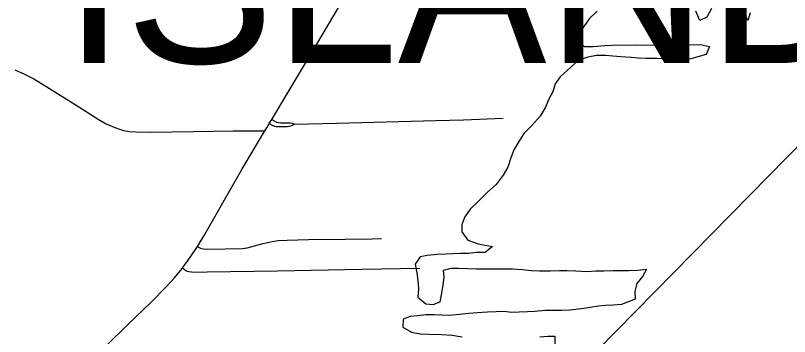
# Model space of a CAD drawing. Extents: x 0 to 34, y 0 to 22.
# Drawn here: x 6.2117 to 6.6076, y 19.7044 to 19.8685 of the extents above; entities that cross this region are included whole.
import ezdxf

# ---------------------------------------------------------------- set-up
doc = ezdxf.new("R2010")
doc.units = 0
for name, color, linetype in [('GM_X_Corporation', 7, 'Continuous'), ('GM_X_Minor_River', 7, 'Continuous'), ('GM_X_State_Route', 7, 'Continuous'), ('GM_X_Township_Road', 7, 'Continuous'), ('GM_X_Township_Text', 7, 'Continuous')]:
    doc.layers.add(name, color=color, linetype=linetype)

msp = doc.modelspace()

# ---------------------------------------------------------------- linework, layer by layer
at = {"layer": 'GM_X_Corporation'}
msp.add_lwpolyline([(6.02093, 18.98289), (6.47248, 19.23007), (6.55287, 19.2304), (6.5506, 19.34193), (6.52687, 19.36184), (6.5229, 19.4692), (6.42525, 19.4768), (6.41702, 19.54004), (6.41272, 19.59919), (6.66443, 19.85526), (6.74265, 19.90025)], dxfattribs=at)
at = {"layer": 'GM_X_Minor_River'}
for points in [[(6.50914, 19.87065), (6.50517, 19.86683), (6.50235, 19.86282), (6.49971, 19.8592), (6.49916, 19.85539), (6.50278, 19.85255), (6.50714, 19.85257), (6.51303, 19.85317), (6.51663, 19.85338), (6.52878, 19.85344), (6.53353, 19.85327), (6.53827, 19.85348), (6.562, 19.85359), (6.56656, 19.85266), (6.56488, 19.84847), (6.5571, 19.84634), (6.5516, 19.84575), (6.54742, 19.84592), (6.54363, 19.84628), (6.53964, 19.84645), (6.53432, 19.84643), (6.53015, 19.8466), (6.52654, 19.84696), (6.52122, 19.84732), (6.51723, 19.84768), (6.51362, 19.84804), (6.50888, 19.84802), (6.50433, 19.84724), (6.49959, 19.84569), (6.49562, 19.84187), (6.49033, 19.83709), (6.48769, 19.83347), (6.48657, 19.82947), (6.4845, 19.82566), (6.48263, 19.82127), (6.47999, 19.81708), (6.47584, 19.8123), (6.47169, 19.8081), (6.46905, 19.8041), (6.4666, 19.7999), (6.46511, 19.79571), (6.46342, 19.79095), (6.46117, 19.78695), (6.45758, 19.78218), (6.45305, 19.77816), (6.44814, 19.77319), (6.44417, 19.76956), (6.44154, 19.76556), (6.44004, 19.76175), (6.44006, 19.75795), (6.44312, 19.75359), (6.44825, 19.75171), (6.45186, 19.75116), (6.45566, 19.75041), (6.45188, 19.74735), (6.44751, 19.74733), (6.44334, 19.74693), (6.43935, 19.74691), (6.43176, 19.7465), (6.42759, 19.74629)], [(6.5676, 19.87206), (6.56535, 19.86768), (6.56175, 19.86595), (6.55963, 19.8707)], [(6.58736, 19.86987), (6.58624, 19.86588), (6.58451, 19.86986)], [(6.42759, 19.74629), (6.42227, 19.74588), (6.41867, 19.7451), (6.41603, 19.74148), (6.417, 19.73692), (6.4174, 19.73312), (6.41781, 19.72875), (6.41745, 19.72456), (6.42164, 19.72116), (6.42525, 19.7208), (6.42885, 19.72215), (6.42959, 19.72576), (6.43051, 19.7309), (6.43088, 19.7347), (6.43067, 19.73832), (6.43446, 19.73928), (6.43825, 19.7393), (6.443, 19.73914), (6.44756, 19.73897), (6.46597, 19.73905), (6.47091, 19.7387), (6.47566, 19.73815), (6.47964, 19.73798), (6.48515, 19.738), (6.48989, 19.73822), (6.49369, 19.73823), (6.49825, 19.73807), (6.50394, 19.73771), (6.5085, 19.73792), (6.51268, 19.73794), (6.51742, 19.73816), (6.52539, 19.73819), (6.52995, 19.73841), (6.5345, 19.73881), (6.53243, 19.73518), (6.52941, 19.73156), (6.52849, 19.72737), (6.5287, 19.72357), (6.52169, 19.72087), (6.51732, 19.72047), (6.51353, 19.72027), (6.50992, 19.71987), (6.50556, 19.71928), (6.5012, 19.7185), (6.49513, 19.7179), (6.49114, 19.71769), (6.4826, 19.71765), (6.47728, 19.71724), (6.47349, 19.71703), (6.46931, 19.71682), (6.46552, 19.71662), (6.46153, 19.71717), (6.45754, 19.71696), (6.45318, 19.71694), (6.44786, 19.71653), (6.4435, 19.71613), (6.43876, 19.71573), (6.43344, 19.71513), (6.42946, 19.7153), (6.42585, 19.71548), (6.42148, 19.71546), (6.41731, 19.71506), (6.41351, 19.71466), (6.40991, 19.71331), (6.40975, 19.70913), (6.41431, 19.70668), (6.41869, 19.70575), (6.42324, 19.70558), (6.4297, 19.70542), (6.43501, 19.70506), (6.44014, 19.70433)], [(6.47982, 19.70432), (6.48399, 19.70453), (6.4876, 19.70455), (6.48762, 19.70018)]]:
    msp.add_lwpolyline(points, dxfattribs=at)
at = {"layer": 'GM_X_State_Route'}
msp.add_lwpolyline([(6.20407, 19.64685), (6.2155, 19.65804), (6.24108, 19.683), (6.25859, 19.70013), (6.26884, 19.71017), (6.28115, 19.72204), (6.28876, 19.72983), (6.29297, 19.73443), (6.29696, 19.73923), (6.29716, 19.73951), (6.29975, 19.74299), (6.30411, 19.74945), (6.30473, 19.75045), (6.3082, 19.75608), (6.32754, 19.78977), (6.33927, 19.80955), (6.34022, 19.81115), (6.34149, 19.81326), (6.34272, 19.8153), (6.36583, 19.85377), (6.38322, 19.88321)], dxfattribs=at)
at = {"layer": 'GM_X_Township_Road'}
for points in [[(6.21136, 19.84076), (6.21558, 19.83887), (6.22108, 19.83602), (6.22776, 19.83208), (6.24223, 19.82298), (6.25405, 19.81547), (6.25814, 19.81315), (6.26243, 19.81122), (6.2654, 19.81016), (6.26693, 19.80977), (6.27005, 19.80927), (6.27318, 19.80903), (6.28098, 19.80888), (6.30275, 19.80922), (6.32296, 19.80956), (6.33227, 19.80955), (6.33927, 19.80955)], [(6.34149, 19.81326), (6.34301, 19.81244), (6.34414, 19.81197), (6.345, 19.81174), (6.34613, 19.81172), (6.35068, 19.81174), (6.35188, 19.8119), (6.35309, 19.81225), (6.35433, 19.81293)], [(6.34272, 19.8153), (6.34395, 19.81466), (6.34511, 19.814), (6.34616, 19.81372), (6.3473, 19.81365), (6.35076, 19.81368), (6.35212, 19.81361), (6.3532, 19.81338), (6.35433, 19.81293)], [(6.35433, 19.81293), (6.37613, 19.81339), (6.42675, 19.81481), (6.44081, 19.81521), (6.46108, 19.81601)], [(6.30473, 19.75045), (6.30637, 19.74955), (6.30776, 19.74921), (6.30989, 19.74914), (6.32778, 19.74948), (6.33014, 19.74971), (6.33395, 19.75069), (6.33843, 19.75198), (6.34298, 19.75302), (6.34607, 19.75342), (6.35073, 19.75367), (6.36161, 19.75393), (6.38024, 19.75419), (6.39419, 19.75433), (6.39887, 19.75446)], [(6.29716, 19.73951), (6.29881, 19.73824), (6.29949, 19.7379), (6.30037, 19.73766), (6.303, 19.73734), (6.30968, 19.7375), (6.34563, 19.73799), (6.38887, 19.73883), (6.4185, 19.73943)]]:
    msp.add_lwpolyline(points, dxfattribs=at)

# ---------------------------------------------------------------- texts
at = {"layer": 'GM_X_Township_Text'}
msp.add_text('ISLAND', height=0.085227, rotation=0, dxfattribs=at).set_placement((6.23622, 19.84421))

doc.saveas('drawing.dxf')
